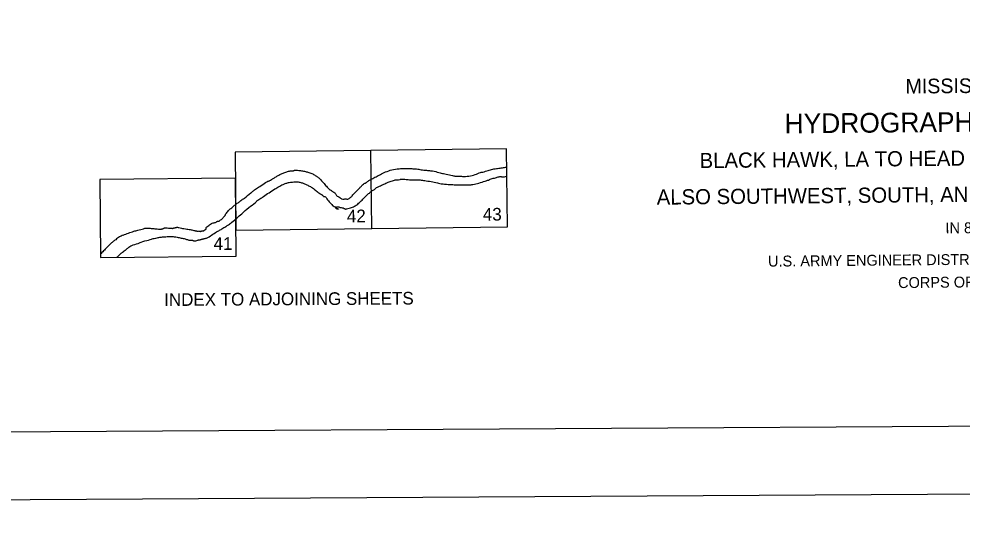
# Model space of a CAD drawing. Extents: x 3477039 to 3515015, y 546746 to 572297.
# Drawn here: x 3500384 to 3509071, y 547329 to 551892 of the extents above; entities that cross this region are included whole.
import ezdxf

# ---------------------------------------------------------------- set-up
doc = ezdxf.new("R2010")
doc.units = 0
for name, color, linetype in [('G-ANNO-NPLT', 7, 'Continuous'), ('V-ANNO-NPLT', 7, 'Continuous'), ('V-ANNO-SYMB', 7, 'Continuous'), ('V-ANNO-TEXT', 7, 'Continuous')]:
    doc.layers.add(name, color=color, linetype=linetype)

msp = doc.modelspace()

# ---------------------------------------------------------------- linework, layer by layer
at = {"layer": 'G-ANNO-NPLT'}
msp.add_lwpolyline([(3477766, 547329.1), (3514432, 547547.4), (3514288.2, 571713.6), (3477622.2, 571495.4)], close=True, dxfattribs=at)
at = {"layer": 'V-ANNO-NPLT'}
for points in [[(3502375.4, 550664.4), (3502383.7, 549946.3), (3503633.6, 549961.1), (3503624.7, 550679.3), (3502375.4, 550664.4)], [(3503633.6, 549961.1), (3504883.5, 549977.1), (3504874, 550695.2), (3503624.7, 550679.3)], [(3502378.2, 550425), (3501128.7, 550411.2)], [(3502386.4, 549706.9), (3502378.2, 550425)], [(3501128.7, 550411.2), (3501136.3, 549693.1)], [(3501136.3, 549693.1), (3502386.4, 549706.9)]]:
    msp.add_lwpolyline(points, dxfattribs=at)
for points in [[(3503634.2, 550417.9), (3503673.5, 550437.5), (3503713.1, 550458.3), (3503761.4, 550481.8), (3503819.4, 550500.6), (3503885, 550511.3), (3503934.9, 550515), (3503987.5, 550513.3), (3504020.3, 550511.4)], [(3504020.3, 550511.4), (3504047, 550509.5), (3504088.8, 550502.2), (3504113.4, 550499.7), (3504146.9, 550495.8), (3504185.9, 550491.9), (3504194.1, 550491.2), (3504252.3, 550476.5), (3504296.1, 550466.5), (3504319.4, 550460.5)], [(3504681.5, 550489.4), (3504727.9, 550500.6), (3504769.5, 550511.8), (3504793.5, 550514), (3504837.2, 550521.1), (3504876.2, 550525.4)], [(3502656.6, 550384.3), (3502678.3, 550395.6), (3502688.9, 550399.9), (3502695.3, 550402.1), (3502710.1, 550410.7), (3502731.3, 550424.6), (3502759.9, 550441.9), (3502786.4, 550456.9), (3502817.2, 550470.9), (3502851.2, 550482.9), (3502884.1, 550490.5), (3502911.7, 550492.8), (3502914.9, 550493.9), (3502918.1, 550496), (3502922.4, 550497.1), (3502976.6, 550494.3), (3503015, 550488.1), (3503045.9, 550479.8), (3503082.1, 550467.2), (3503113, 550450.3), (3503134.4, 550435.6), (3503155.8, 550418.7), (3503170.8, 550400.6)], [(3503170.8, 550400.6), (3503194.3, 550375.2), (3503224.3, 550341.3), (3503240.4, 550323.3), (3503244.7, 550319.1), (3503256.4, 550312.8), (3503277.8, 550299), (3503292.7, 550290.6), (3503300.2, 550281.1), (3503306.6, 550270.5), (3503312, 550260.9), (3503315.2, 550259.9), (3503346.3, 550240.1), (3503356.8, 550234.4), (3503378.6, 550232.3), (3503392.7, 550233.2), (3503398.7, 550233.1), (3503410.6, 550230), (3503414.6, 550230.6), (3503426, 550238.2), (3503430.1, 550241.4), (3503437.3, 550246), (3503444.9, 550251.2), (3503453.5, 550261.8), (3503523.3, 550334.6), (3503543.3, 550357.1), (3503557.1, 550369.9), (3503563.8, 550374.7), (3503574.5, 550379.5), (3503599.5, 550397), (3503606.7, 550402.1), (3503618.1, 550408.7), (3503634.2, 550417.9)], [(3503634.8, 550307.6), (3503657.8, 550320.4), (3503672.1, 550332.1), (3503686.4, 550342.5), (3503713.7, 550354.9), (3503754.6, 550373), (3503794.1, 550391), (3503833.7, 550404.2), (3503867.8, 550410.6), (3503891.7, 550412.1), (3503899.9, 550414.9), (3503938.9, 550413.8), (3503981.3, 550410.6), (3504023, 550408.8)], [(3504319.4, 550460.5), (3504378.2, 550447.9), (3504407.7, 550442.6), (3504461, 550441.5), (3504497.9, 550440.4), (3504528, 550444), (3504586, 550458), (3504635.8, 550477.4), (3504650.1, 550481), (3504656.3, 550481), (3504681.5, 550489.4)], [(3504679.3, 550397), (3504708.6, 550407.4), (3504742.1, 550421.3), (3504763.2, 550425.5), (3504799.4, 550435.3), (3504813.7, 550439.5), (3504818.5, 550440.2), (3504824, 550439.6), (3504828.8, 550438.2), (3504833.6, 550436.9), (3504877.3, 550444.4)], [(3502389.4, 550188.6), (3502415.1, 550207.1), (3502444.8, 550229.7), (3502461.7, 550240.4), (3502518.9, 550288.7), (3502545.3, 550309.1), (3502582.4, 550335.9), (3502602.5, 550347.7), (3502656.6, 550384.3)], [(3502741, 550325.1), (3502776.5, 550345.1), (3502817.8, 550366.6), (3502844.4, 550377.4), (3502874.1, 550385), (3502915.6, 550389.5), (3502956, 550389.8), (3502987.9, 550382.5), (3503015.6, 550373.1), (3503044.4, 550359.4), (3503077.5, 550341.5), (3503116, 550314.1), (3503145.9, 550289.7), (3503163, 550279.2)], [(3504020, 550408.9), (3504055.8, 550408.3), (3504079.8, 550407.8), (3504121.5, 550402.5), (3504181.7, 550393.3), (3504238.5, 550380), (3504283, 550372), (3504322, 550368.8)], [(3504322, 550368.8), (3504350.7, 550366.3), (3504408.1, 550363.9), (3504455.3, 550362.1), (3504499.1, 550361.7), (3504531.9, 550361.9), (3504565.3, 550366.2), (3504620.6, 550379.5), (3504679.3, 550397)], [(3502390.2, 550056.1), (3502436, 550096.5), (3502500.5, 550153.3), (3502563, 550201.6), (3502586.3, 550223.1), (3502604.3, 550233.8), (3502636.1, 550255.3), (3502688, 550290.7), (3502741, 550325.1)], [(3503163, 550279.2), (3503176.9, 550270.8), (3503186.5, 550260.2), (3503190.8, 550257), (3503199.3, 550254.9), (3503206.8, 550252.8), (3503214.2, 550245.4), (3503242.1, 550207.3), (3503256, 550192.4), (3503265.1, 550181), (3503279.1, 550168.1), (3503300.1, 550159.5), (3503310.2, 550158.6), (3503316.2, 550160.3), (3503320.4, 550161.4), (3503331.1, 550159), (3503343.5, 550155.7), (3503378.6, 550146.3), (3503385, 550143.2), (3503388.2, 550142.1), (3503393.6, 550140), (3503401, 550141.1), (3503448.8, 550153.1), (3503466.9, 550160.7), (3503497.6, 550180), (3503528.3, 550206.8), (3503560, 550239), (3503586.4, 550265.7), (3503611.8, 550287.2), (3503634.8, 550307.6)], [(3502203.5, 550021), (3502211.2, 550026.5), (3502217.4, 550028.8), (3502221.2, 550028.9), (3502229, 550029.7), (3502234.4, 550033.6), (3502262.1, 550057), (3502270.6, 550067.2), (3502278.3, 550074.2), (3502282.9, 550081.2), (3502285.9, 550087.4), (3502290.5, 550095.2), (3502296.7, 550103), (3502308.2, 550117.8), (3502324.4, 550134.9), (3502350.6, 550157.6)], [(3502350.6, 550157.6), (3502364.1, 550169.7), (3502378.7, 550179.8), (3502389.4, 550188.6)], [(3503298, 550153.1), (3503308.7, 550147.7), (3503314.4, 550144.7), (3503320.3, 550142.6), (3503323.9, 550141.7), (3503325.5, 550141.4), (3503326.4, 550141.1), (3503326.6, 550140.7), (3503326.4, 550140.3), (3503325.9, 550140.2), (3503319.5, 550139.2), (3503316.9, 550139.1), (3503314.8, 550139.3), (3503313.6, 550139.6), (3503312.1, 550140), (3503311.1, 550140.5), (3503310.7, 550141.1), (3503310, 550141.9), (3503309.6, 550142.7), (3503307.8, 550145.5), (3503306.6, 550146.8), (3503305.8, 550147.4), (3503301.6, 550150.1), (3503297.9, 550153.2)], [(3501771.7, 549962.6), (3501794.1, 549962.8), (3501803.4, 549962), (3501809.6, 549964.4), (3501815, 549966.8), (3501822.7, 549968.4), (3501832, 549970), (3501837.4, 549971.5), (3501843.6, 549972.4), (3501857.6, 549969.3), (3501903.3, 549959.5), (3501931.3, 549954.3), (3501952.2, 549952.1), (3501963, 549950.6), (3501977.8, 549947.6), (3501996.4, 549943), (3502005.7, 549940.8), (3502012.7, 549940), (3502016.5, 549940), (3502024.3, 549936.2), (3502029, 549934.7), (3502033.6, 549934.7), (3502039, 549934.7), (3502043.7, 549935.6), (3502048.3, 549935.6), (3502056.1, 549934.8), (3502059.9, 549934.1), (3502066.9, 549937.2), (3502073.8, 549940.4), (3502079.3, 549940.4), (3502084.7, 549938.9), (3502088.5, 549941.2), (3502106.3, 549953.8), (3502107.8, 549956.9), (3502107.8, 549966.2), (3502109.3, 549970.1), (3502113.9, 549975.5), (3502132.4, 549989.6), (3502150.1, 550002.1), (3502164.8, 550010.7), (3502183.4, 550013.9), (3502195.8, 550016.3), (3502203.5, 550021)], [(3502205.6, 549931.1), (3502225.6, 549940.5), (3502252.6, 549957), (3502290.5, 549979.7), (3502314.4, 549994.5), (3502346.8, 550018.8), (3502390.2, 550056.1)], [(3501346.4, 549900.6), (3501326.7, 549889.7), (3501310.1, 549883.2), (3501276.1, 549857.6), (3501249.2, 549837.6), (3501226.3, 549817.6), (3501196.3, 549788), (3501163.2, 549753.6), (3501136.2, 549722.9)], [(3501346.2, 549900.5), (3501392.4, 549918.5), (3501441.9, 549935.1), (3501479.8, 549945.4), (3501532.4, 549958.9), (3501554, 549964.4), (3501574.9, 549963), (3501592, 549962.3), (3501615.2, 549960.9), (3501658.6, 549956.5), (3501680.3, 549954.3), (3501696.6, 549956), (3501703.5, 549957.6), (3501714.4, 549960.7), (3501720.5, 549963.9), (3501723.6, 549965.4), (3501729, 549965.5), (3501750.7, 549965.6), (3501771.7, 549962.6)], [(3501779.9, 549887.5), (3501796.9, 549886.8), (3501813.9, 549885.3), (3501842.6, 549880.9), (3501877.5, 549872.5), (3501914.7, 549865), (3501942.7, 549855.9), (3501959, 549852.9), (3501966.7, 549852.1), (3501976.8, 549853), (3501981.4, 549853), (3501985.3, 549850.7), (3501987.6, 549849.9), (3501993.1, 549848.4), (3502002.4, 549847.7), (3502022.5, 549850.1), (3502035.6, 549854.1), (3502040.3, 549855.7), (3502048.8, 549856.5), (3502057.3, 549858.1), (3502067.3, 549861.3), (3502075.8, 549863.6), (3502082.8, 549866), (3502091.3, 549867.6), (3502099.8, 549869.2), (3502110.6, 549873.1), (3502205.6, 549931.1)], [(3501346.6, 549747.9), (3501363.2, 549760.9), (3501386.3, 549779.7), (3501405.6, 549794.5), (3501423.3, 549803.9), (3501481.3, 549823.7), (3501509.1, 549835.5), (3501579.5, 549854.5), (3501605, 549862.4), (3501619.7, 549867.9), (3501642.9, 549871.1), (3501646.7, 549872.7), (3501666.8, 549877.5), (3501697, 549881.5), (3501738.8, 549884.9), (3501779.9, 549887.5)], [(3501287.3, 549695.4), (3501305.5, 549713.1), (3501320.5, 549727.5), (3501346.6, 549747.9)]]:
    msp.add_spline(points, degree=3, dxfattribs=at)
at = {"layer": 'V-ANNO-SYMB'}
msp.add_lwpolyline([(3480512.4, 547970.5), (3513595, 548167.4), (3513458.6, 571083.6), (3480376, 570886.7), (3480512.4, 547970.5)], dxfattribs=at)

# ---------------------------------------------------------------- texts
at = {"layer": 'V-ANNO-NPLT'}
for s, height, p in [('42', 117, (3503405.2, 550017.1)), ('43', 117, (3504657.3, 550033)), ('41', 117, (3502177.5, 549763.1)), ('INDEX TO ADJOINING SHEETS', 116.7, (3501723.1, 549246.8))]:
    msp.add_text(s, height=height, rotation=0.341, dxfattribs=at).set_placement(p)
at = {"layer": 'V-ANNO-TEXT'}
for s, height, p in [('MISSISSIPPI RIVER', 135, (3508550.2, 551203.6)), ('HYDROGRAPHIC SURVEY 2013', 181.7, (3507436.4, 550836.7)), ('BLACK HAWK, LA TO HEAD OF PASSES, LA', 140, (3506653.9, 550517.3)), ('ALSO SOUTHWEST, SOUTH, AND PASS A LOUTRE.', 140, (3506258.9, 550180.1)), ('IN 86 SHEETS', 100, (3508918, 549915.7)), ('U.S. ARMY ENGINEER DISTRICT, NEW ORLEANS,', 100, (3507283.8, 549609.5)), ('CORPS OF ENGINEERS', 100, (3508481.6, 549411.8))]:
    msp.add_text(s, height=height, rotation=0.51677, dxfattribs=at).set_placement(p)

doc.saveas('drawing.dxf')
